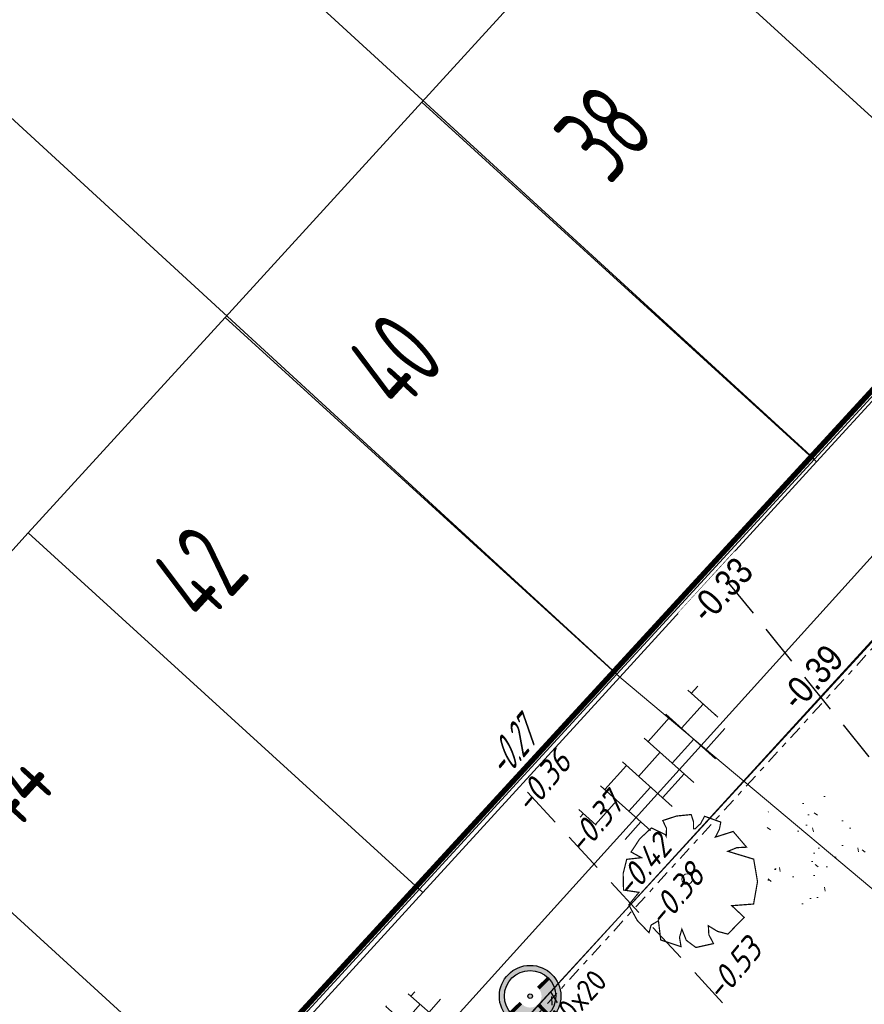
# Model space of a CAD drawing. Header units: metres. Extents: x 111546 to 149831, y 498798 to 507863.
# Tile 881 of 1056: x 111865 to 111880, y 501797 to 501815. Entities that reach past the tile are written whole.
import ezdxf
from ezdxf.enums import TextEntityAlignment as Align

# ---------------------------------------------------------------- set-up
doc = ezdxf.new("R2010")
doc.units = ezdxf.units.M
doc.linetypes.add('DASHDOT', pattern=[25.4, 12.7, -6.35, 0, -6.35])
doc.linetypes.add('HIDDENX2', pattern=[19.05, 12.7, -6.35])
for name, color, linetype in [('0-bs-hoogte dorpel', 130, 'Continuous'), ('0-hoogte mv-bestaand', 253, 'Continuous'), ('0-hoogte mv-nieuw', 2, 'Continuous'), ('0-werkgrens', 210, 'FENCELINE1'), ('2-vw-DWA-streng-volschuimen-PVC 250', 54, 'RI-VOLSCHUIMEN'), ('3-vw-band-ob 6x20', 30, 'Continuous'), ('3-vw-HV-304010-Opbreken tegels-opp', 150, 'AI-KADASTRAAL'), ('4-vw-bossage', 3, 'Continuous'), ('4-vw-bossage-omlijsting', 7, 'Continuous'), ('6-OVL-nw-lichtmast D+E', 150, 'Continuous'), ('6-OVL-nw-lichtmast nr', 2, 'Continuous'), ('B01_HOOFDGEBOUW', 1, 'Continuous'), ('B07_TUSSENMUUR', 1, 'Continuous'), ('Q26_BOOM', 252, 'Continuous'), ('Z02_HUISNUMMER', 7, 'Continuous')]:
    doc.layers.add(name, color=color, linetype=linetype)
for name, color, linetype, lineweight in [('0-kadastrale percelen', 253, 'AI-KADASTRAAL', 9), ('2-YY-huisaansluiting DWA 125mm', 10, 'HIDDENX2', 30), ('2-YY-kolkleiding HWA 125mm', 150, 'Continuous', 15), ('3-nw-arcering-trottoir', 2, 'Continuous', 15), ('3-nw-band-ob 10x20', 7, 'Continuous', 13), ('3-nw-band-ob 10x20-achterkant', 7, 'DASHDOT', 13), ('3-nw-text-20-herinrichting', 7, 'Continuous', 15), ('3-vw-verharding', 3, 'Continuous', 15), ('4-nw-gazon', 7, 'Continuous', 5)]:
    doc.layers.add(name, color=color, linetype=linetype, lineweight=lineweight)
doc.styles.get("Standard").update_dxf_attribs({"font": 'isocp-ie.shx'})
doc.styles.add('veysel', font='isocp-ie.shx', dxfattribs={"height": 0.1})
doc.styles.add('Zaanstad', font='ARIALN.TTF')
doc.styles.add('Zaanstad 1-200 2.0mm', font='ARIALN.TTF', dxfattribs={"height": 0.4})
doc.styles.add('Zaanstad 1-200 2.5mm', font='ARIALN.TTF', dxfattribs={"height": 0.5})
doc.linetypes.add('AI-KADASTRAAL', pattern='A,5.5,-2,["K",Standard,S=1.8,R=0,X=0,Y=-0.9],-2,5.5,-2,[5,NLCS.SHX,S=0.75,R=0,X=0,Y=0],-2', length=19)
doc.linetypes.add('FENCELINE1', pattern='A,6.35,-2.54,[133,ltypeshp.shx,S=2.54,R=0,X=-2.54,Y=0],-2.54,25.4', length=36.83)
doc.linetypes.add('RI-VOLSCHUIMEN', pattern='A,0,[50,NLCS.SHX,S=0.5,R=0,X=0,Y=0],4', length=4)
pattern_1 = [(294.51638, (112010.33835, 501946.37295), (-0.2375469, -0.6359021), [0.4, -0.56]), (294.51638, (112010.27896, 501946.21397), (-0.2375469, -0.6359021), [0.16, -0.8]), (294.51638, (112010.49732, 501946.31356), (-0.2375469, -0.6359021), [0.16, -0.8])]

# ---------------------------------------------------------------- blocks, each defined once
blk = doc.blocks.new('Q26')
at = {"linetype": 'Continuous', "lineweight": 20, "const_width": 0.0225}
blk.add_lwpolyline([(0.757, 0.516), (1.237, 0.371), (1.308, -0.046), (1.235, -0.463), (0.83, -0.494), (1.061, -0.711), (0.757, -1.022), (0.565, -0.971), (0.395, -0.867), (0.404, -1.032), (0.49, -1.198), (0.163, -1.271), (-0.015, -1.136), (-0.097, -0.929), (-0.141, -1.084), (-0.112, -1.255), (-0.489, -1.131), (-0.532, -0.774), (-0.668, -0.854), (-0.707, -0.996), (-0.927, -0.766), (-1.083, -0.479), (-0.894, -0.246), (-1.181, -0.203), (-1.187, 0.104), (-1.122, 0.367), (-0.847, 0.398), (-1.04, 0.503), (-0.879, 0.749), (-0.663, 0.95), (-0.402, 0.826), (-0.388, 0.795), (-0.382, 0.942), (-0.452, 1.088), (-0.194, 1.172), (0.076, 1.199), (0.118, 1.07), (0.119, 0.935), (0.148, 0.935), (0.252, 1.031), (0.325, 1.167), (0.626, 1.059), (0.6, 0.925), (0.525, 0.78), (0.856, 0.885), (1.105, 0.593), (0.924, 0.584)], close=True, dxfattribs=at)
at = {"linetype": 'Continuous', "lineweight": 20}
blk.add_circle((0.001, -0.001), 0.0983, dxfattribs=at)
blk = doc.blocks.new('tgls')
at = {"linetype": 'Continuous'}
for p, q in [((-1.018, -0.663), (-1.018, 0.575)), ((-0.418, -0.668), (-0.418, 0.573)), ((0.182, -0.673), (0.182, 0.57)), ((0.782, -0.678), (0.782, 0.568)), ((-1.018, 0.329), (-1.552, 0.329)), ((0.182, 0.329), (-0.418, 0.329)), ((1.218, 0.329), (0.782, 0.329)), ((-1.618, 0.029), (-1.635, 0.029)), ((-1.618, -0.658), (-1.618, 0.09)), ((-0.418, 0.029), (-1.018, 0.029)), ((0.782, 0.029), (0.182, 0.029)), ((-1.018, -0.271), (-1.618, -0.271)), ((0.182, -0.271), (-0.418, -0.271)), ((1.382, -0.271), (0.782, -0.271)), ((1.382, -0.682), (1.382, -0.248)), ((-1.618, -0.571), (-1.803, -0.571)), ((-0.418, -0.571), (-1.018, -0.571)), ((0.782, -0.571), (0.182, -0.571)), ((1.473, -0.571), (1.382, -0.571))]:
    blk.add_line(p, q, dxfattribs=at)
blk = doc.blocks.new('6-OVL-LM 3.5m fietspad')
at = {"linetype": 'ByBlock', "lineweight": -2}
h = blk.add_hatch(color=0, dxfattribs=at)
h.paths.add_polyline_path([(0, 0.42, 1), (0, -0.42, 1)])
h.paths.add_polyline_path([(0, -0.35, -1), (0, 0.35, -1)], flags=16)
h.paths.add_polyline_path([(0, -0.032, -1), (0, 0.032, -1)], flags=0)
h = blk.add_hatch(color=0, dxfattribs=at)
h.dxf.hatch_style = 1
h.paths.add_polyline_path([(0, 0.156, -0.031603), (0.02, 0.155), (0.02, 0.349, 0.014031), (0, 0.35, 0.414214), (-0.35, 0), (-0.156, 0, -0.414214)])
h.paths.add_polyline_path([(0, -0.35), (0, -0.156, -0.414214), (-0.156, 0), (-0.35, 0, 0.414214)])
at = {"color": 0, "linetype": 'ByBlock', "lineweight": -2, "const_width": 0.05}
for points in [[(0.02, 0.349), (0.02, 0.155)], [(-0.156, 0), (-0.35, 0)], [(0, -0.156), (0, -0.35)]]:
    blk.add_lwpolyline(points, dxfattribs=at)
at = {"color": 0, "linetype": 'ByBlock', "lineweight": -2}
for radius in [0.42, 0.35, 0.0315]:
    blk.add_circle((0, 0), radius, dxfattribs=at)
at = {"ltscale": 2.5, "style": 'Zaanstad 1-200 2.0mm', "flags": 1}
blk.add_attdef('STRAAT', (1.192, -1.016), '', height=0.4, dxfattribs=at)
at = {"layer": '6-OVL-nw-lichtmast nr', "ltscale": 0.05, "style": 'Zaanstad'}
blk.add_attdef('MAST', (1.228, 0.306), '', height=0.4, dxfattribs=at)

msp = doc.modelspace()

# ---------------------------------------------------------------- hatches: boundary and pattern name
at = {"layer": '3-nw-arcering-trottoir'}
h = msp.add_hatch(dxfattribs=at)
h.set_pattern_fill('AVH-TEGEL_300X300_HALFST', color=256, scale=1.5, angle=208.98107, style=0, pattern_type=2)
h.set_pattern_definition([(229.00454452, (409635.5889, 89818.16763), (-0.12537826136, -0.48724253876), [0.45, -0.45]), (319.00454452, (409635.5889, 89818.16763), (0.2951996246, 0.33964272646), [])])
edge = h.paths.add_edge_path()
edge.add_ellipse((111871.4768, 501795.972), major_axis=(-0.8774, -1.0994), ratio=0.488545, start_angle=0, end_angle=360)
at = {"layer": '3-vw-HV-304010-Opbreken tegels-opp', "ltscale": 0.01}
h = msp.add_hatch(dxfattribs=at)
h.set_pattern_fill('GOST_GLASS', color=256, scale=0.08)
h.set_pattern_definition(pattern_1)
h.paths.add_polyline_path([(111875.6831, 501811.7231), (111876.9023, 501813.0519), (111875.3416, 501814.484), (111874.1224, 501813.1552)], flags=9)
h = msp.add_hatch(dxfattribs=at)
h.set_pattern_fill('GOST_GLASS', color=256, scale=0.08)
h.set_pattern_definition(pattern_1)
h.paths.add_polyline_path([(111871.7569, 501807.5613), (111873.0234, 501808.9417), (111871.53, 501810.3119), (111870.2635, 501808.9315)], flags=9)
h = msp.add_hatch(dxfattribs=at)
h.set_pattern_fill('GOST_GLASS', color=256, scale=0.08)
h.set_pattern_definition(pattern_1)
h.paths.add_polyline_path([(111868.1265, 501803.5805), (111869.4581, 501805.0317), (111867.8828, 501806.4772), (111866.5512, 501805.0259)], flags=9)
h = msp.add_hatch(dxfattribs=at)
h.set_pattern_fill('GOST_GLASS', color=256, scale=0.08)
h.set_pattern_definition(pattern_1)
h.paths.add_polyline_path([(111864.4924, 501799.6511), (111865.8255, 501801.104), (111864.3334, 501802.473), (111863.0003, 501801.0202)], flags=9)
h = msp.add_hatch(dxfattribs=at)
h.set_pattern_fill('GOST_GLASS', color=256, scale=0.08)
h.set_pattern_definition(pattern_1)
h.paths.add_polyline_path([(111873.5133, 501800.8601), (111874.4464, 501801.7652), (111874.0475, 501802.6208), (111873.1144, 501801.7156)], flags=9)
at = {"layer": '4-nw-gazon', "ltscale": 0.1}
h = msp.add_hatch(dxfattribs=at)
h.set_pattern_fill('AGR-GRAS_GAZON', color=256, scale=0.5, angle=-46.148, pattern_type=2)
h.set_pattern_definition([(308.76637, (112480.0489, 501070.5238), (0.9624805, 0.0527809), [0, -0.76, 0, -0.85, 0, -0.8125]), (278.76637, (112480.0489, 501070.5238), (1.4302849, -0.8534867), [0, -0.41, 0, -0.685, 0, -0.2625]), (238.76637, (112480.0353, 501071.1386), (0.037241, -1.5566281), [0, -0.25, 0, -0.9, 0, -1.175]), (228.76637, (112480.0353, 501071.1386), (0.4719491, -1.4929976), [0, -0.125, 0, -0.59, 0, -0.675]), (322.26637, (112481.92534, 501071.8356), (0.8731955, 0.27140796), [0.075, -1.04775]), (281.26637, (112478.1163, 501071.7514), (0.83706867, -0.3680336), [0.075, -1.04775])])
edge = h.paths.add_edge_path()
edge.add_arc((111879.4311, 501799.7757), 1.1599, 0, 360)
at = {"layer": '4-vw-bossage', "ltscale": 0.001}
h = msp.add_hatch(dxfattribs=at)
h.set_pattern_fill('GOST_GLASS', color=256, scale=0.08)
h.set_pattern_definition([(93.0825, (111898.09375, 501709.10954), (0.4534942, 0.5051169), [0.4, -0.56]), (93.0825, (111898.2071, 501709.2358), (0.4534942, 0.5051169), [0.16, -0.8]), (93.0825, (111897.96747, 501709.2229), (0.4534942, 0.5051169), [0.16, -0.8])])
edge = h.paths.add_edge_path()
edge.add_line((111874.4697, 501797.1344), (111875.3673, 501795.6613))
edge.add_arc((111873.4639, 501794.5016), 2.2289, -41.20064, 31.35315, ccw=False)
edge.add_arc((111885.7108, 501783.78), 14.0481, 138.79936, 157.32474)
edge.add_arc((111866.7857, 501791.6869), 6.4623, 297.63948, 337.32474, ccw=False)
edge.add_line((111869.7837, 501785.962), (111866.755, 501788.739))
edge.add_line((111866.755, 501788.739), (111874.4697, 501797.1344))

# ---------------------------------------------------------------- linework, layer by layer
at = {"layer": '0-kadastrale percelen', "ltscale": 0.25}
for p, q in [((111879.372, 501807.031), (111864.266, 501820.872)), ((111860.635, 501816.874), (111875.704, 501803.036)), ((111875.704, 501803.036), (111879.372, 501807.031))]:
    msp.add_line(p, q, dxfattribs=at)
for points in [[(111879.372, 501807.031), (111886.904, 501815.234), (111871.768, 501829.133), (111864.266, 501820.872)], [(111849.502, 501804.615), (111864.504, 501790.84), (111868.307, 501794.981), (111875.704, 501803.036)]]:
    msp.add_lwpolyline(points, dxfattribs=at)
at = {"layer": '2-vw-DWA-streng-volschuimen-PVC 250', "ltscale": 0.4, "flags": 128}
msp.add_lwpolyline([(111858.9661, 501781.4626), (111887.078, 501812.573)], dxfattribs=at)
at = {"layer": '3-nw-band-ob 10x20'}
msp.add_lwpolyline([(111883.6526, 501807.173), (111866.7613, 501788.6942)], dxfattribs=at)
at = {"layer": '3-nw-band-ob 10x20-achterkant', "ltscale": 0.02}
msp.add_lwpolyline([(111887.3533, 501795.1332), (111883.6095, 501806.9776), (111866.9026, 501788.7005), (111874.8068, 501781.4817)], close=True, dxfattribs=at)
at = {"layer": '3-vw-band-ob 6x20', "ltscale": 0.05}
msp.add_lwpolyline([(111887.851, 501795.516), (111877.619, 501784.494), (111874.77, 501781.39), (111866.755, 501788.739), (111884.016, 501807.523)], close=True, dxfattribs=at)
at = {"layer": '4-vw-bossage-omlijsting', "ltscale": 0.01}
msp.add_lwpolyline([(111874.4697, 501797.1344), (111875.3673, 501795.6613, -0.3275933), (111875.1409, 501793.0334, 0.0810087), (111872.7486, 501789.1956, -0.1749113), (111869.7837, 501785.962), (111866.755, 501788.739)], format="xyb", close=True, dxfattribs=at)
at = {"layer": 'B01_HOOFDGEBOUW'}
for p, q in [((111875.739, 501817.671), (111872.079, 501813.664)), ((111872.079, 501813.664), (111868.424, 501809.663)), ((111879.41, 501806.978), (111883.067, 501810.979)), ((111868.424, 501809.663), (111864.77, 501805.661)), ((111875.754, 501802.978), (111879.41, 501806.978)), ((111864.77, 501805.661), (111861.115, 501801.66)), ((111872.097, 501798.979), (111875.754, 501802.978)), ((111868.441, 501794.979), (111872.097, 501798.979))]:
    msp.add_line(p, q, dxfattribs=at)
at = {"layer": 'B07_TUSSENMUUR'}
for p, q in [((111883.067, 501810.979), (111875.739, 501817.671)), ((111872.079, 501813.664), (111879.41, 501806.978)), ((111868.424, 501809.663), (111875.754, 501802.978)), ((111864.77, 501805.661), (111872.097, 501798.979)), ((111861.115, 501801.66), (111868.441, 501794.979))]:
    msp.add_line(p, q, dxfattribs=at)

# ---------------------------------------------------------------- block references
at = {"layer": '3-vw-verharding', "rotation": 228.1031230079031}
msp.add_blockref('tgls', (111876.4272, 501801.0923), dxfattribs=at)
at = {"layer": 'Q26_BOOM'}
msp.add_blockref('Q26', (111877.006, 501799.229), dxfattribs=at)

# ---------------------------------------------------------------- texts
at = {"layer": '0-bs-hoogte dorpel', "oblique": 25, "width": 0.6}
msp.add_text('-0.27', height=0.6, rotation=50, dxfattribs=at).set_placement((111873.9273, 501801.4255), align=Align.CENTER)
at = {"layer": '0-hoogte mv-bestaand', "style": 'veysel', "oblique": 15}
for s, p in [('-0.36', (111874.4849, 501800.8964)), ('-0.37', (111875.4572, 501800.1253)), ('-0.42', (111876.3481, 501799.3208)), ('-0.38', (111876.9574, 501798.7862)), ('-0.53', (111878.0275, 501797.407))]:
    msp.add_text(s, height=0.45, rotation=50, dxfattribs=at).set_placement(p, align=Align.CENTER)
at = {"layer": 'Z02_HUISNUMMER', "linetype": 'DASHDOT', "width": 0.665011}
for s, p in [('38', (111875.57, 501812.103)), ('40', (111871.69, 501807.878)), ('42', (111868.059, 501803.923)), ('44', (111864.426, 501799.967))]:
    msp.add_text(s, height=1.5, rotation=47.46203, dxfattribs=at).set_placement(p)

# ---------------------------------------------------------------- next in the draw order: texts
at = {"layer": '0-hoogte mv-nieuw', "insert": (111878.9613, 501802.2077), "char_height": 0.5, "attachment_point": 7, "rotation": 47.41511, "style": 'Zaanstad 1-200 2.5mm', "bg_fill": 3, "box_fill_scale": 1.1, "bg_fill_color": 9, "bg_fill_true_color": 13158600, "bg_fill_transparency": 0}
msp.add_mtext('\\A1; -0.39', dxfattribs=at)
at = {"layer": '3-nw-text-20-herinrichting', "color": 0, "insert": (111874.2331, 501795.864), "char_height": 0.408319, "attachment_point": 7, "rotation": 47.63878, "style": 'veysel', "bg_fill": 3, "box_fill_scale": 1.1, "bg_fill_color": 9, "bg_fill_true_color": 13158600, "bg_fill_transparency": 0}
msp.add_mtext('\\A1;ob 10x20', dxfattribs=at)

# ---------------------------------------------------------------- next in the draw order: linework, layer by layer
at = {"layer": '2-YY-huisaansluiting DWA 125mm', "ltscale": 0.06, "elevation": 0}
msp.add_lwpolyline([(111879.2203, 501795.2554), (111873.8652, 501801.0336)], dxfattribs=at)
at = {"layer": '2-YY-kolkleiding HWA 125mm', "ltscale": 0.06}
msp.add_lwpolyline([(111875.754, 501802.978), (111882.9302, 501796.9633)], dxfattribs=at)

# ---------------------------------------------------------------- next in the draw order: block references
at = {"layer": '6-OVL-nw-lichtmast D+E', "xscale": 1.361566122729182, "yscale": 1.361566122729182, "zscale": 1.361566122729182, "rotation": 134.306399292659}
msp.add_blockref('6-OVL-LM 3.5m fietspad', (111874.091, 501797.0548), dxfattribs=at)

# ---------------------------------------------------------------- next in the draw order: texts
at = {"layer": '0-hoogte mv-nieuw', "insert": (111877.2814, 501803.8299), "char_height": 0.5, "attachment_point": 7, "rotation": 47.41511, "style": 'Zaanstad 1-200 2.5mm', "bg_fill": 3, "box_fill_scale": 1.1, "bg_fill_color": 9, "bg_fill_true_color": 13158600, "bg_fill_transparency": 0}
msp.add_mtext('\\A1; -0.33', dxfattribs=at)

# ---------------------------------------------------------------- next in the draw order: linework, layer by layer
at = {"layer": '0-werkgrens', "ltscale": 0.1}
msp.add_lwpolyline([(111887.0046, 501899.9859, 0.1, 0.1, 0), (111886.5193, 501899.4579, 0.1, 0.1, 0), (111884.5335, 501897.2972, 0.1, 0.1, 0), (111884.5335, 501897.2972, 0.1, 0.1, 0), (111922.6541, 501862.8044, 0.1, 0.1, 0), (111909.3939, 501848.1003, 0.1, 0.1, 0), (111904.6615, 501842.9196, 0.1, 0.1, 0), (111901.5866, 501845.6499, 0.1, 0.1, 0), (111899.6072, 501843.696, 0.1, 0.1, 0), (111902.6215, 501840.9025, 0.1, 0.1, 0), (111889.616, 501826.4268, 0.1, 0.1, 0), (111885.1246, 501830.5172, 0.1, 0.1, 0), (111878.3356, 501823.0085, 0.1, 0.1, 0), (111886.6823, 501815.1058, 0.1, 0.1, 0), (111864.5504, 501791.0009, 0.1, 0.1, 0)], format="xyseb", dxfattribs=at)
at = {"layer": '2-YY-huisaansluiting DWA 125mm', "ltscale": 0.06, "elevation": 0}
msp.add_lwpolyline([(111882.544, 501798.8309), (111877.582, 501804.978)], dxfattribs=at)

doc.saveas('drawing.dxf')
